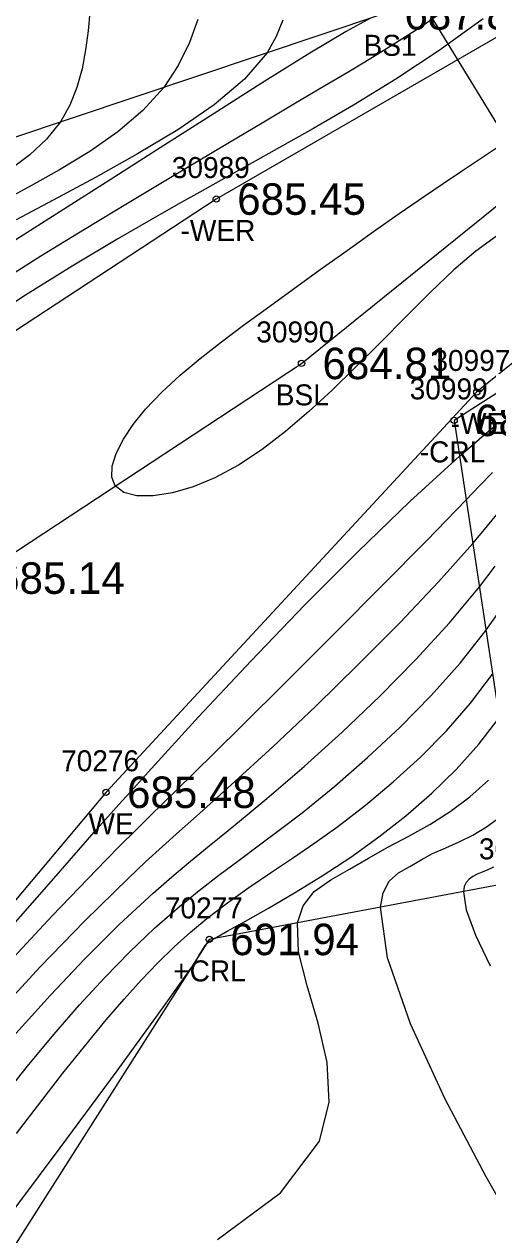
# Model space of a CAD drawing. Extents: x 1376587 to 1378239, y 1000335 to 1003031.
# Drawn here: x 1377325.3 to 1377347.4, y 1001611.3 to 1001668.9 of the extents above; entities that cross this region are included whole.
import ezdxf

# ---------------------------------------------------------------- set-up
doc = ezdxf.new("R2010")
doc.units = 0
for name, color, linetype in [('RD_DTM_BkLn2', 7, 'Continuous'), ('RD_DTM_BkLn_txCode', 7, 'Continuous'), ('RD_DTM_Major1', 7, 'Continuous'), ('RD_DTM_Minor1', 7, 'Continuous'), ('RD_EX_Bridge', 7, 'Continuous'), ('RD_EX_H2O', 7, 'Continuous'), ('RD_EX_H2O_txCode', 7, 'Continuous'), ('RD_EX_TX_H2O_ELEV', 7, 'Continuous'), ('RD_EX_TX_Misc_ELEV', 7, 'Continuous'), ('RD_SMD_Locator', 7, 'Continuous')]:
    doc.layers.add(name, color=color, linetype=linetype)

msp = doc.modelspace()

# ---------------------------------------------------------------- linework, layer by layer
at = {"layer": 'RD_DTM_BkLn2'}
msp.add_lwpolyline([(1377322.969, 1001642.525), (1377338.521, 1001652.749), (1377349.324, 1001661.46), (1377362.701, 1001665.53), (1377372.438, 1001676.042), (1377380.468, 1001695.811), (1377383.451, 1001707.403)], dxfattribs=at)
at = {"layer": 'RD_DTM_Major1'}
for points in [[(1377333.582, 1001669.12), (1377333.179, 1001668.032), (1377332.646, 1001666.943), (1377331.954, 1001665.895), (1377330.955, 1001664.79), (1377329.763, 1001663.775), (1377328.426, 1001662.837), (1377326.993, 1001661.963), (1377325.512, 1001661.139), (1377324.031, 1001660.351)], [(1377347.809, 1001658.807), (1377346.832, 1001658.1), (1377345.781, 1001657.198), (1377344.667, 1001656.146), (1377343.502, 1001654.988), (1377342.297, 1001653.768), (1377341.063, 1001652.532), (1377339.974, 1001651.473), (1377338.873, 1001650.458), (1377337.762, 1001649.51), (1377336.642, 1001648.652), (1377335.515, 1001647.906), (1377334.382, 1001647.296), (1377333.354, 1001646.875), (1377332.365, 1001646.591), (1377331.456, 1001646.448), (1377330.671, 1001646.45), (1377330.052, 1001646.603), (1377329.641, 1001646.911), (1377329.474, 1001647.328), (1377329.497, 1001647.853), (1377329.69, 1001648.465), (1377330.031, 1001649.137), (1377330.503, 1001649.846), (1377331.084, 1001650.569), (1377331.86, 1001651.387), (1377332.735, 1001652.193), (1377333.69, 1001652.99), (1377334.705, 1001653.78), (1377335.761, 1001654.567), (1377336.84, 1001655.354), (1377338.128, 1001656.289), (1377339.413, 1001657.218), (1377340.688, 1001658.133), (1377341.945, 1001659.027), (1377343.178, 1001659.89), (1377344.378, 1001660.715), (1377345.273, 1001661.319), (1377346.149, 1001661.902), (1377347.009, 1001662.474), (1377347.858, 1001663.041)], [(1377323.659, 1001617.008), (1377325.462, 1001619.275), (1377326.721, 1001620.791), (1377327.946, 1001622.201), (1377329.147, 1001623.51), (1377330.334, 1001624.724), (1377331.517, 1001625.848), (1377332.704, 1001626.889), (1377333.639, 1001627.648), (1377334.585, 1001628.377), (1377335.546, 1001629.094), (1377336.525, 1001629.817), (1377337.526, 1001630.564), (1377338.55, 1001631.352), (1377340.101, 1001632.611), (1377341.67, 1001633.975), (1377343.217, 1001635.422), (1377344.699, 1001636.928), (1377346.078, 1001638.47), (1377347.311, 1001640.027), (1377348.11, 1001641.167)], [(1377347.673, 1001628.758), (1377347.396, 1001628.632), (1377347.135, 1001628.523), (1377346.897, 1001628.42), (1377346.686, 1001628.311), (1377346.508, 1001628.184), (1377346.369, 1001628.029), (1377346.275, 1001627.835), (1377346.231, 1001627.589), (1377346.361, 1001626.72), (1377346.803, 1001625.523), (1377347.517, 1001624.058)]]:
    msp.add_lwpolyline(points, dxfattribs=at)
at = {"layer": 'RD_DTM_Minor1'}
for points in [[(1377345.121, 1001669.396), (1377344.078, 1001668.685), (1377343.005, 1001667.995), (1377341.904, 1001667.317), (1377340.777, 1001666.642), (1377339.626, 1001665.961), (1377338.15, 1001665.089), (1377336.639, 1001664.193), (1377335.092, 1001663.273), (1377333.509, 1001662.329), (1377331.888, 1001661.359), (1377330.229, 1001660.364), (1377328.171, 1001659.123), (1377326.1, 1001657.854), (1377324.062, 1001656.571)], [(1377328.427, 1001669.474), (1377328.349, 1001668.592), (1377328.233, 1001667.688), (1377328.062, 1001666.783), (1377327.816, 1001665.895), (1377327.478, 1001665.043), (1377327.03, 1001664.247), (1377326.373, 1001663.427), (1377325.579, 1001662.689), (1377324.679, 1001662.02)], [(1377347.174, 1001669.16), (1377345.073, 1001667.645), (1377343.008, 1001666.282), (1377340.998, 1001665.049), (1377339.063, 1001663.925), (1377337.219, 1001662.889), (1377336.316, 1001662.386), (1377334.555, 1001661.404), (1377333.676, 1001660.911), (1377332.785, 1001660.409), (1377331.871, 1001659.889), (1377329.775, 1001658.678), (1377327.584, 1001657.374), (1377325.365, 1001655.998), (1377323.182, 1001654.571)], [(1377341.803, 1001669.19), (1377340.641, 1001668.561), (1377338.919, 1001667.527), (1377336.777, 1001666.19), (1377334.355, 1001664.652), (1377331.792, 1001663.015), (1377329.228, 1001661.379), (1377327.009, 1001659.971), (1377324.911, 1001658.637)], [(1377337.626, 1001669.089), (1377337.32, 1001668.318), (1377336.879, 1001667.543), (1377335.803, 1001666.289), (1377334.355, 1001665.068), (1377332.626, 1001663.88), (1377330.71, 1001662.727), (1377328.698, 1001661.61), (1377326.683, 1001660.529), (1377324.924, 1001659.582)], [(1377324.45, 1001625.629), (1377326.601, 1001628.091), (1377328.754, 1001630.544), (1377329.565, 1001631.457), (1377329.972, 1001631.912), (1377330.38, 1001632.368), (1377330.792, 1001632.824), (1377331.207, 1001633.283), (1377333.619, 1001635.919), (1377336.121, 1001638.591), (1377338.664, 1001641.233), (1377341.199, 1001643.781), (1377343.678, 1001646.168), (1377346.051, 1001648.332), (1377346.583, 1001648.796), (1377347.112, 1001649.248), (1377347.643, 1001649.691)], [(1377323.965, 1001623.588), (1377326.631, 1001626.437), (1377329.202, 1001629.097), (1377329.902, 1001629.802), (1377330.592, 1001630.49), (1377331.275, 1001631.166), (1377331.958, 1001631.838), (1377332.644, 1001632.51), (1377333.337, 1001633.19), (1377335.575, 1001635.392), (1377337.869, 1001637.667), (1377340.158, 1001639.951), (1377342.378, 1001642.185), (1377344.468, 1001644.307), (1377346.366, 1001646.255), (1377347.002, 1001646.914), (1377347.621, 1001647.549)], [(1377323.919, 1001621.695), (1377326.064, 1001624.006), (1377328.196, 1001626.207), (1377330.268, 1001628.238), (1377331.087, 1001629.005), (1377331.896, 1001629.746), (1377332.701, 1001630.472), (1377333.508, 1001631.194), (1377334.326, 1001631.924), (1377335.161, 1001632.674), (1377337.15, 1001634.496), (1377339.199, 1001636.43), (1377341.242, 1001638.419), (1377343.214, 1001640.411), (1377345.049, 1001642.349), (1377346.681, 1001644.179), (1377347.383, 1001645.012), (1377348.051, 1001645.816)], [(1377324.912, 1001620.838), (1377326.555, 1001622.663), (1377328.2, 1001624.398), (1377329.835, 1001626.024), (1377331.45, 1001627.522), (1377332.34, 1001628.298), (1377333.227, 1001629.044), (1377334.117, 1001629.774), (1377335.017, 1001630.506), (1377335.935, 1001631.253), (1377336.875, 1001632.033), (1377338.641, 1001633.553), (1377340.45, 1001635.189), (1377342.245, 1001636.902), (1377343.972, 1001638.651), (1377345.574, 1001640.398), (1377346.996, 1001642.103), (1377347.751, 1001643.096)], [(1377324.94, 1001616.079), (1377327.151, 1001618.95), (1377329.214, 1001621.488), (1377330.068, 1001622.477), (1377330.885, 1001623.378), (1377331.677, 1001624.202), (1377332.454, 1001624.958), (1377333.226, 1001625.657), (1377334.006, 1001626.308), (1377334.992, 1001627.065), (1377336.002, 1001627.784), (1377337.035, 1001628.487), (1377338.087, 1001629.193), (1377339.157, 1001629.922), (1377340.243, 1001630.695), (1377341.571, 1001631.711), (1377342.894, 1001632.814), (1377344.185, 1001633.996), (1377345.421, 1001635.251), (1377346.577, 1001636.572), (1377347.626, 1001637.951)], [(1377324.049, 1001611.44), (1377327.017, 1001615.399), (1377329.728, 1001619.052), (1377331.918, 1001622.052), (1377333.32, 1001624.051), (1377333.508, 1001624.339), (1377333.649, 1001624.564), (1377333.83, 1001624.866), (1377333.89, 1001624.965), (1377333.945, 1001625.042), (1377333.985, 1001625.09), (1377334.032, 1001625.135), (1377334.09, 1001625.182), (1377334.164, 1001625.234), (1377334.257, 1001625.293), (1377334.375, 1001625.364), (1377334.978, 1001625.704), (1377335.854, 1001626.191), (1377336.942, 1001626.806), (1377338.18, 1001627.532), (1377339.508, 1001628.349), (1377340.866, 1001629.242), (1377342.203, 1001630.196), (1377343.495, 1001631.209), (1377344.728, 1001632.282), (1377345.89, 1001633.416), (1377346.965, 1001634.613), (1377347.941, 1001635.875)], [(1377334.514, 1001611.018), (1377337.511, 1001613.255), (1377339.381, 1001615.715), (1377339.834, 1001617.563), (1377339.735, 1001619.459), (1377339.309, 1001621.331), (1377338.782, 1001623.109), (1377338.38, 1001624.724), (1377338.327, 1001626.106), (1377338.603, 1001626.912), (1377339.118, 1001627.597), (1377339.912, 1001628.154), (1377340.807, 1001628.667), (1377341.709, 1001629.184), (1377342.629, 1001629.708), (1377343.638, 1001630.227), (1377344.636, 1001630.789), (1377345.609, 1001631.412), (1377346.546, 1001632.11), (1377347.432, 1001632.9)], [(1377349.315, 1001610.523), (1377347.316, 1001614.014), (1377345.371, 1001617.711), (1377343.721, 1001621.294), (1377342.61, 1001624.446), (1377342.279, 1001626.848), (1377342.415, 1001627.541), (1377342.694, 1001628.089), (1377343.144, 1001628.483), (1377343.689, 1001628.796), (1377344.229, 1001629.103), (1377344.755, 1001629.415), (1377345.39, 1001629.675), (1377346.038, 1001629.958), (1377346.689, 1001630.282), (1377347.335, 1001630.671), (1377347.965, 1001631.144)]]:
    msp.add_lwpolyline(points, dxfattribs=at)
at = {"layer": 'RD_EX_Bridge'}
msp.add_lwpolyline([(1377391.499, 1001645.129), (1377368.188, 1001630.936), (1377328.998, 1001694.929), (1377352.485, 1001709.161), (1377391.541, 1001645.169)], dxfattribs=at)
at = {"layer": 'RD_EX_H2O'}
for points in [[(1377371.252, 1001717.109), (1377370.663, 1001706.746), (1377369.728, 1001695.357), (1377362.942, 1001684.236), (1377342.423, 1001669.398), (1377312.741, 1001659.466), (1377279.928, 1001621.341), (1377233.434, 1001598.677), (1377169.941, 1001585.879), (1377114.813, 1001581.379), (1377057.35, 1001560.459), (1377030.227, 1001561.127), (1376975.162, 1001566.792), (1376927.948, 1001589.938)], [(1377375.48, 1001712.375), (1377377.18, 1001695.925), (1377371.091, 1001691.175), (1377365.495, 1001678.948), (1377350.495, 1001669.827), (1377334.456, 1001660.576)], [(1377385.629, 1001693.938), (1377384.621, 1001693.635), (1377383.547, 1001681.612), (1377370.643, 1001666.371), (1377351.116, 1001654.803), (1377346.874, 1001651.39)], [(1377396.047, 1001693.167), (1377388.971, 1001691.891), (1377383.547, 1001681.612), (1377370.954, 1001666.151), (1377345.792, 1001650.036), (1377349.116, 1001628.131), (1377334.126, 1001625.317), (1377311.323, 1001589.505), (1377259.373, 1001541.156), (1377186.141, 1001542.199), (1377119.382, 1001530.527), (1377065.136, 1001518.284), (1377035.175, 1001514.747), (1376967.402, 1001521.021), (1376926.832, 1001536.774)], [(1377334.456, 1001660.576), (1377318.223, 1001649.936), (1377286.502, 1001611.675), (1377286.502, 1001611.675), (1377237.873, 1001575.182), (1377169.705, 1001581.472), (1377109.998, 1001563.579), (1377053.341, 1001538.726), (1377032.875, 1001532.424), (1376974.355, 1001543.191), (1376926.217, 1001584.14)], [(1377346.874, 1001651.39), (1377329.206, 1001632.325), (1377301.199, 1001598.995), (1377255.164, 1001549.418), (1377172.114, 1001555.099), (1377120.453, 1001543.089), (1377120.453, 1001543.089), (1377055.21, 1001526.728), (1377035.209, 1001521.298), (1376967.617, 1001528.254), (1376929.582, 1001558.001)]]:
    msp.add_lwpolyline(points, dxfattribs=at)
at = {"layer": 'RD_SMD_Locator'}
for centre in [(1377334.456, 1001660.576), (1377338.521, 1001652.749), (1377346.874, 1001651.39), (1377345.792, 1001650.036), (1377329.206, 1001632.325), (1377334.126, 1001625.317)]:
    msp.add_circle(centre, 0.15, dxfattribs=at)

# ---------------------------------------------------------------- texts
at = {"layer": 'RD_DTM_BkLn_txCode'}
for s, p in [('BS1', (1377341.478, 1001667.398)), ('30990', (1377336.364, 1001653.749)), ('30999', (1377343.674, 1001651.036)), ('BSL', (1377337.293, 1001650.749)), ('-CRL', (1377344.154, 1001648.036)), ('30655', (1377346.974, 1001629.131))]:
    msp.add_text(s, height=1, dxfattribs=at).set_placement(p)
at = {"layer": 'RD_EX_H2O_txCode'}
for s, p in [('30989', (1377332.338, 1001661.576)), ('-WER', (1377332.755, 1001658.576)), ('30997', (1377344.756, 1001652.39)), ('-WE', (1377345.626, 1001649.39)), ('70276', (1377327.064, 1001633.325)), ('WE', (1377328.367, 1001630.325)), ('70277', (1377332.008, 1001626.317)), ('+CRL', (1377332.409, 1001623.317))]:
    msp.add_text(s, height=1, dxfattribs=at).set_placement(p)
at = {"layer": 'RD_EX_TX_H2O_ELEV'}
for s, p in [('685.45', (1377335.456, 1001659.826)), ('685.48', (1377330.206, 1001631.575)), ('691.94', (1377335.126, 1001624.567))]:
    msp.add_text(s, height=1.5, dxfattribs=at).set_placement(p)
at = {"layer": 'RD_EX_TX_Misc_ELEV'}
for s, p in [('687.87', (1377343.423, 1001668.648)), ('684.81', (1377339.521, 1001651.999)), ('685.18', (1377346.792, 1001649.286)), ('685.14', (1377323.969, 1001641.775))]:
    msp.add_text(s, height=1.5, dxfattribs=at).set_placement(p)

doc.saveas('drawing.dxf')
